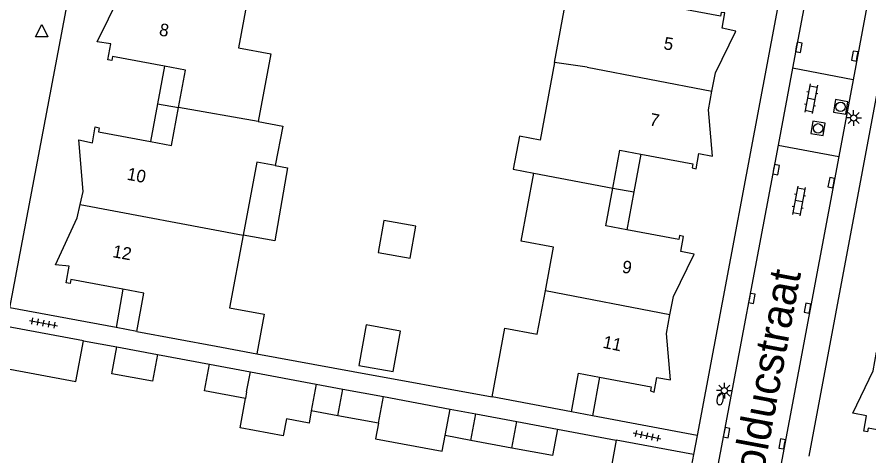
# Model space of a CAD drawing. Extents: x 124000 to 128010, y 398999 to 403000.
# Drawn here: x 126697.3 to 126765.2, y 399622.4 to 399657.4 of the extents above; entities that cross this region are included whole.
import ezdxf

# ---------------------------------------------------------------- set-up
doc = ezdxf.new("R2010")
doc.units = 0
for name, color, linetype in [('gg-afsc-erfafscheiding', 7, 'Continuous'), ('gg-afsc-hekwerk', 7, 'Continuous'), ('gg-anno-huisnummerreeks BGT', 7, 'Continuous'), ('gg-anno-openbare ruimte label', 7, 'Continuous'), ('gg-bbg-bijgebouw', 7, 'Continuous'), ('gg-bbg-gedigitaliseerde bebouwing', 7, 'Continuous'), ('gg-bbg-gedigitaliseerde bijgebouw', 7, 'Continuous'), ('gg-bbg-hoofdgebouw', 7, 'Continuous'), ('gg-bbg-luifel en loopbrug', 7, 'Continuous'), ('gg-bbg-tussenscheiding', 7, 'Continuous'), ('gg-knt-verharding', 7, 'Continuous'), ('gt-symb-brandkraan', 7, 'Continuous'), ('gt-symb-klinker verharding', 7, 'Continuous'), ('gt-symb-kolk', 7, 'Continuous'), ('gt-symb-lichtmast', 7, 'Continuous'), ('gt-symb-rioolschacht', 7, 'Continuous'), ('gt-symb-tegel verharding', 7, 'Continuous'), ('gt-symb-waterafsluiter', 7, 'Continuous')]:
    doc.layers.add(name, color=color, linetype=linetype)

# ---------------------------------------------------------------- blocks, each defined once
blk = doc.blocks.new('gt0-KOLK')
at = {"layer": 'gt-symb-kolk'}
blk.add_lwpolyline([(0, 0), (0.375, 0), (0.375, 0.4), (-0.375, 0.4), (-0.375, 0), (0, 0)], dxfattribs=at)
blk = doc.blocks.new('gt0-WAFSL')
at = {"layer": 'gt-symb-waterafsluiter'}
for p, q in [((-0.5, -0.333), (0, 0.667)), ((0, 0.667), (0.5, -0.333)), ((0.5, -0.333), (-0.5, -0.333))]:
    blk.add_line(p, q, dxfattribs=at)
blk = doc.blocks.new('gt0-TEG1')
at = {"layer": 'gt-symb-tegel verharding'}
for p, q in [((-1.125, 0), (1.125, 0)), ((-0.9, -0.25), (-0.9, 0.25)), ((-0.45, -0.25), (-0.45, 0.25)), ((0, -0.25), (0, 0.25)), ((0.45, -0.25), (0.45, 0.25)), ((0.9, -0.25), (0.9, 0.25))]:
    blk.add_line(p, q, dxfattribs=at)
blk = doc.blocks.new('gt0-KL1')
at = {"layer": 'gt-symb-klinker verharding'}
for p, q in [((-1.15, 0.3), (1.15, 0.3)), ((-1, -0.3), (-1, 0.3)), ((-0.5, 0.3), (-0.5, 0.45)), ((0, -0.3), (0, 0.3)), ((0.5, 0.3), (0.5, 0.45)), ((1, -0.3), (1, 0.3)), ((-1.15, -0.3), (1.15, -0.3)), ((-0.5, -0.45), (-0.5, -0.3)), ((0.5, -0.45), (0.5, -0.3))]:
    blk.add_line(p, q, dxfattribs=at)
blk = doc.blocks.new('gt0-RS')
at = {"layer": 'gt-symb-rioolschacht'}
blk.add_lwpolyline([(-0.5, -0.5), (0.5, -0.5), (0.5, 0.5), (-0.5, 0.5)], close=True, dxfattribs=at)
blk.add_circle((0, 0), 0.375, dxfattribs=at)
blk = doc.blocks.new('gt0-LMAST')
at = {"layer": 'gt-symb-lichtmast'}
for p, q in [((-0.182, 0.173), (-0.447, 0.438)), ((-0.005, 0.246), (-0.005, 0.621)), ((0.172, 0.173), (0.437, 0.438)), ((-0.255, -0.004), (-0.63, -0.004)), ((-0.182, -0.181), (-0.447, -0.446)), ((-0.005, -0.254), (-0.005, -0.629)), ((0.437, -0.446), (0.172, -0.181)), ((0.245, -0.004), (0.62, -0.004))]:
    blk.add_line(p, q, dxfattribs=at)
blk.add_circle((-0.005, -0.004), 0.25, dxfattribs=at)
blk = doc.blocks.new('gt0-BR')
at = {"layer": 'gt-symb-brandkraan'}
for centre, radius, start, end in [((-0.244, 0), 0.206, 107.56694, 252.43307), ((0.599, -2.664), 3, 106.89205, 107.56694), ((0, -0.691), 0.938, 73.10799, 106.89205), ((-0.599, -2.664), 3, 72.43309, 73.10799), ((0.244, 0), 0.206, 287.56695, 72.43309), ((0.599, 2.664), 3, 252.43307, 253.10797), ((0, 0.691), 0.938, 253.10797, 286.89206), ((-0.599, 2.664), 3, 286.89206, 287.56695)]:
    blk.add_arc(centre, radius, start, end, dxfattribs=at)

msp = doc.modelspace()

# ---------------------------------------------------------------- linework, layer by layer
at = {"layer": 'gg-afsc-erfafscheiding'}
for p, q in [((126702.599, 399631.554), (126705.253, 399631.059)), ((126708.497, 399630.455), (126712.626, 399629.685)), ((126716.406, 399630.52), (126724.078, 399629.113)), ((126740.349, 399624.519), (126745.049, 399623.643))]:
    msp.add_line(p, q, dxfattribs=at)
at = {"layer": 'gg-afsc-hekwerk'}
msp.add_line((126724.078, 399629.113), (126735.159, 399627.081), dxfattribs=at)
at = {"layer": 'gg-bbg-bijgebouw'}
for p, q in [((126702.599, 399631.554), (126696.442, 399632.687)), ((126705.253, 399631.059), (126708.497, 399630.455)), ((126712.23, 399627.557), (126712.626, 399629.685)), ((126722.848, 399625.582), (126723.244, 399627.707)), ((126723.244, 399627.707), (126726.497, 399627.101)), ((126726.093, 399624.978), (126722.848, 399625.582)), ((126733.466, 399623.607), (126733.861, 399625.728)), ((126733.861, 399625.728), (126737.133, 399625.118)), ((126737.133, 399625.118), (126740.349, 399624.519)), ((126736.726, 399623), (126733.466, 399623.607)), ((126751.2, 399622.49), (126745.049, 399623.643)), ((126751.2, 399622.49), (126750.593, 399619.254))]:
    msp.add_line(p, q, dxfattribs=at)
for points in [[(126695.841, 399629.445), (126701.99, 399628.317), (126702.599, 399631.554)], [(126708.497, 399630.455), (126708.101, 399628.326), (126704.856, 399628.929), (126705.253, 399631.059)], [(126740.349, 399624.519), (126739.954, 399622.399), (126736.726, 399623)], [(126745.049, 399623.643), (126744.443, 399620.407), (126747.345, 399619.863)]]:
    msp.add_lwpolyline(points, dxfattribs=at)
at = {"layer": 'gg-bbg-gedigitaliseerde bebouwing'}
for p, q in [((126740.125, 399653.746), (126741.798, 399662.728)), ((126718.468, 399648.66), (126717.871, 399645.516)), ((126737.471, 399639.497), (126738.482, 399644.924))]:
    msp.add_line(p, q, dxfattribs=at)
for points in [[(126740.125, 399653.746), (126738.972, 399647.558), (126737.33, 399647.866), (126736.837, 399645.232), (126738.482, 399644.924)], [(126717.871, 399645.516), (126716.396, 399645.791), (126715.31, 399639.97)], [(126715.31, 399639.97), (126714.232, 399634.191), (126716.992, 399633.68), (126716.406, 399630.52)]]:
    msp.add_lwpolyline(points, dxfattribs=at)
at = {"layer": 'gg-bbg-gedigitaliseerde bijgebouw'}
for p, q in [((126712.626, 399629.685), (126715.899, 399629.075)), ((126715.899, 399629.075), (126721.141, 399628.099)), ((126715.493, 399626.957), (126712.23, 399627.557)), ((126721.141, 399628.099), (126720.745, 399625.974)), ((126726.497, 399627.101), (126731.797, 399626.113)), ((126731.402, 399623.992), (126731.797, 399626.113))]:
    msp.add_line(p, q, dxfattribs=at)
for points in [[(126726.067, 399638.591), (126728.614, 399638.134), (126729.073, 399640.696), (126726.527, 399641.153), (126726.067, 399638.591)], [(126724.526, 399629.594), (126727.272, 399629.102), (126727.849, 399632.32), (126725.103, 399632.812), (126724.526, 399629.594)], [(126718.756, 399625.324), (126718.503, 399623.965), (126715.066, 399624.605), (126715.493, 399626.957)], [(126720.745, 399625.974), (126720.561, 399624.988), (126718.756, 399625.324)], [(126726.093, 399624.978), (126725.862, 399623.735), (126731.17, 399622.747), (126731.402, 399623.992)]]:
    msp.add_lwpolyline(points, dxfattribs=at)
at = {"layer": 'gg-bbg-hoofdgebouw'}
for p, q in [((126716.502, 399649.027), (126718.468, 399648.66)), ((126706.835, 399632.295), (126713.161, 399631.122)), ((126713.161, 399631.122), (126716.406, 399630.52)), ((126741.479, 399625.889), (126735.159, 399627.081))]:
    msp.add_line(p, q, dxfattribs=at)
for points in [[(126709.05, 399653.442), (126704.912, 399654.215), (126704.853, 399653.9), (126704.529, 399653.959), (126704.762, 399655.232), (126703.68, 399655.38), (126705.475, 399659.08), (126705.68, 399660.151)], [(126715.575, 399658.345), (126714.931, 399654.895), (126717.507, 399654.414), (126716.502, 399649.027)], [(126752.664, 399651.452), (126752.947, 399652.925), (126754.581, 399656.245), (126753.496, 399656.473), (126753.702, 399657.7), (126753.4, 399657.735), (126753.341, 399657.419), (126749.203, 399658.19)], [(126710.163, 399650.142), (126710.721, 399653.13), (126709.05, 399653.442)], [(126747.008, 399646.424), (126751.146, 399645.653), (126751.088, 399645.34), (126751.407, 399645.26), (126751.635, 399646.482), (126752.718, 399646.28), (126752.381, 399649.975), (126752.664, 399651.452)], [(126707.927, 399647.431), (126709.598, 399647.119), (126710.163, 399650.142)], [(126702.33, 399642.404), (126702.563, 399643.463), (126702.23, 399647.572), (126703.301, 399647.343), (126703.525, 399648.599), (126703.846, 399648.531), (126703.793, 399648.203), (126707.927, 399647.431)], [(126744.773, 399643.715), (126745.337, 399646.736), (126747.008, 399646.424)], [(126745.888, 399640.405), (126744.214, 399640.717), (126744.773, 399643.715)], [(126705.72, 399635.657), (126701.589, 399636.429), (126701.533, 399636.128), (126701.211, 399636.165), (126701.436, 399637.502), (126700.353, 399637.599), (126702.098, 399641.345), (126702.33, 399642.404)], [(126749.324, 399633.614), (126749.599, 399635.09), (126751.25, 399638.462), (126750.179, 399638.66), (126750.401, 399639.872), (126750.083, 399639.949), (126750.024, 399639.634), (126745.888, 399640.405)], [(126739.4, 399635.537), (126740.048, 399639.017), (126737.471, 399639.497)], [(126706.835, 399632.295), (126707.391, 399635.345), (126705.72, 399635.657)], [(126735.159, 399627.081), (126736.177, 399632.547), (126738.753, 399632.067), (126739.4, 399635.537)], [(126743.696, 399628.652), (126747.833, 399627.881), (126747.774, 399627.566), (126748.066, 399627.46), (126748.285, 399628.633), (126749.378, 399628.429), (126749.05, 399632.143), (126749.324, 399633.614)], [(126769.284, 399623.813), (126765.127, 399624.593), (126765.072, 399624.299), (126764.759, 399624.348), (126764.989, 399625.575), (126763.883, 399625.782), (126765.513, 399629.168), (126765.789, 399630.646)], [(126741.479, 399625.889), (126742.023, 399628.964), (126743.696, 399628.652)]]:
    msp.add_lwpolyline(points, dxfattribs=at)
at = {"layer": 'gg-bbg-luifel en loopbrug'}
for p, q in [((126709.05, 399653.442), (126708.488, 399650.437)), ((126708.488, 399650.437), (126707.927, 399647.431)), ((126708.488, 399650.437), (126710.163, 399650.142)), ((126747.008, 399646.424), (126746.448, 399643.415)), ((126744.773, 399643.715), (126746.448, 399643.415)), ((126746.448, 399643.415), (126745.888, 399640.405)), ((126705.72, 399635.657), (126705.182, 399632.601)), ((126706.835, 399632.295), (126705.182, 399632.601)), ((126743.696, 399628.652), (126743.145, 399625.577)), ((126721.141, 399628.099), (126723.244, 399627.707)), ((126722.848, 399625.582), (126720.745, 399625.974)), ((126731.797, 399626.113), (126733.861, 399625.728)), ((126743.145, 399625.577), (126741.479, 399625.889)), ((126733.466, 399623.607), (126731.402, 399623.992))]:
    msp.add_line(p, q, dxfattribs=at)
msp.add_lwpolyline([(126717.871, 399645.516), (126718.858, 399645.342), (126717.834, 399639.526), (126715.31, 399639.97)], dxfattribs=at)
at = {"layer": 'gg-bbg-tussenscheiding'}
for p, q in [((126742.717, 399653.351), (126740.125, 399653.746)), ((126742.717, 399653.351), (126752.664, 399651.452)), ((126716.502, 399649.027), (126710.163, 399650.142)), ((126738.482, 399644.924), (126744.773, 399643.715)), ((126702.33, 399642.404), (126715.31, 399639.97)), ((126749.324, 399633.614), (126739.4, 399635.537)), ((126715.59, 399627.483), (126715.899, 399629.075)), ((126715.59, 399627.483), (126715.493, 399626.957)), ((126726.093, 399624.978), (126726.497, 399627.101)), ((126736.726, 399623), (126737.133, 399625.118))]:
    msp.add_line(p, q, dxfattribs=at)
at = {"layer": 'gg-knt-verharding'}
for p, q in [((126767.704, 399699.403), (126759.088, 399653.274)), ((126772.509, 399698.441), (126763.912, 399652.356)), ((126696.722, 399634.17), (126706.826, 399687.639)), ((126761.519, 399677.432), (126751.486, 399624.013)), ((126770.378, 399675.794), (126760.38, 399622.342)), ((126759.088, 399653.274), (126757.938, 399647.151)), ((126763.912, 399652.356), (126759.088, 399653.274)), ((126763.912, 399652.356), (126762.769, 399646.232)), ((126757.938, 399647.151), (126749.281, 399601.048)), ((126757.938, 399647.151), (126762.769, 399646.232)), ((126762.769, 399646.232), (126754.127, 399600.169)), ((126705.182, 399632.601), (126696.722, 399634.17)), ((126751.486, 399624.013), (126743.145, 399625.577)), ((126751.486, 399624.013), (126751.2, 399622.49))]:
    msp.add_line(p, q, dxfattribs=at)

# ---------------------------------------------------------------- block references
at = {"layer": 'gt-symb-brandkraan', "rotation": 78.86988891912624}
msp.add_blockref('gt0-BR', (126753.326, 399626.903), dxfattribs=at)
at = {"layer": 'gt-symb-klinker verharding', "rotation": -100.71464389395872}
for p in [(126760.576, 399650.851), (126759.588, 399642.7)]:
    msp.add_blockref('gt0-KL1', p, dxfattribs=at)
at = {"layer": 'gt-symb-kolk'}
for p, rotation in [((126759.391, 399654.987), -100.71464389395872), ((126764.249, 399654.206), 79.39794170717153), ((126757.583, 399645.226), -100.48938981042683), ((126762.375, 399644.118), 79.45426563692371), ((126755.652, 399634.963), -100.65836150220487), ((126760.483, 399634.115), 79.2853561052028), ((126753.643, 399624.258), -100.60205829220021), ((126758.459, 399623.3), 79.39794170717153)]:
    msp.add_blockref('gt0-KOLK', p, dxfattribs=dict(at, rotation=rotation))
at = {"layer": 'gt-symb-lichtmast'}
for p in [(126763.961, 399649.319), (126753.668, 399627.588)]:
    msp.add_blockref('gt0-LMAST', p, dxfattribs=at)
at = {"layer": 'gt-symb-rioolschacht'}
for p, rotation in [((126762.921, 399650.196), -9.84862238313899), ((126761.124, 399648.487), -9.725965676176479)]:
    msp.add_blockref('gt0-RS', p, dxfattribs=dict(at, rotation=rotation))
at = {"layer": 'gt-symb-tegel verharding'}
for p, rotation in [((126699.405, 399632.962), -10.48938981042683), ((126747.5, 399623.973), -11.826703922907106)]:
    msp.add_blockref('gt0-TEG1', p, dxfattribs=dict(at, rotation=rotation))
at = {"layer": 'gt-symb-waterafsluiter'}
msp.add_blockref('gt0-WAFSL', (126699.258, 399656.102), dxfattribs=at)

# ---------------------------------------------------------------- texts
at = {"layer": 'gg-anno-huisnummerreeks BGT'}
for s, rotation, p in [('8', 349.5, (126708.564, 399655.903)), ('5', 350.6, (126748.772, 399654.802)), ('7', 348.5, (126747.634, 399648.739)), ('10', 349.1, (126705.997, 399644.4)), ('12', 349.8, (126704.855, 399638.224)), ('9', 350.2, (126745.452, 399636.994)), ('11', 348.4, (126743.915, 399631.004))]:
    msp.add_text(s, height=1, rotation=rotation, dxfattribs=at).set_placement(p)
at = {"layer": 'gg-anno-openbare ruimte label'}
msp.add_text('Rolducstraat', height=2.5, rotation=79.4, dxfattribs=at).set_placement((126756.315, 399618.513))

doc.saveas('drawing.dxf')
